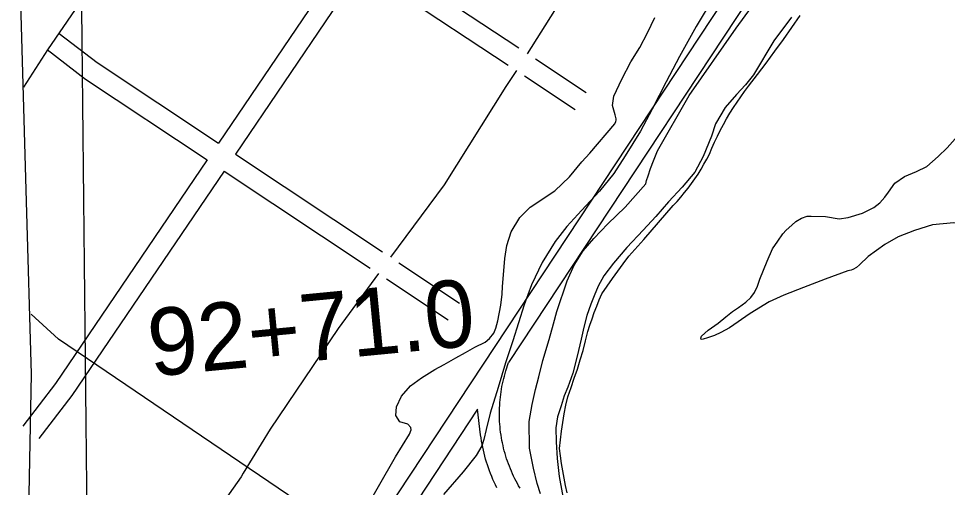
# Model space of a CAD drawing. Extents: x 3651524 to 3689615, y 505651 to 531377.
# Drawn here: x 3660841 to 3662222, y 520964 to 521661 of the extents above; entities that cross this region are included whole.
import ezdxf

# ---------------------------------------------------------------- set-up
doc = ezdxf.new("R2010")
doc.units = 0
for name, color, linetype in [('V-GRID-MAJR', 7, 'Continuous'), ('V-ROAD-CNTR', 7, 'Continuous'), ('V-SITE-OTLN', 7, 'Continuous'), ('V-SITE-VEGE', 7, 'Continuous'), ('V-SURV-IDEN', 7, 'Continuous'), ('V-TOPO-SHOR', 7, 'Continuous')]:
    doc.layers.add(name, color=color, linetype=linetype)

msp = doc.modelspace()

# ---------------------------------------------------------------- linework, layer by layer
at = {"layer": 'V-GRID-MAJR'}
msp.add_spline([(3661045.474, 511119.283), (3660982.023, 517177.978), (3660918.553, 523238.605), (3660855.082, 529299.245), (3660855.062, 529301.164)], degree=3, dxfattribs=at)
at = {"layer": 'V-ROAD-CNTR'}
for points in [[(3662939.923, 524671.627), (3662283.158, 523697.88), (3661053.666, 521862.612), (3660883.673, 521614.704), (3660848.114, 521559.045)], [(3662188.57, 522122.899), (3662014.371, 521878.927), (3661369.356, 520902.162)], [(3662212.986, 522105.467), (3662039.103, 521861.939), (3661569.112, 521150.217)], [(3661767.168, 521867.725), (3661764.462, 521863.81), (3661657.749, 521705.682), (3661596.6, 521608.65)], [(3660840.69, 521789.439), (3660851.979, 521389.387), (3660859.378, 521132.521), (3660854.244, 520877.363), (3660861.844, 520532.87)], [(3661366.528, 521759.813), (3661420.693, 521725.682), (3661584.422, 521617.402)], [(3661324.321, 521750.948), (3661281.971, 521688.313), (3661138.007, 521475.952)], [(3661349.716, 521734.948), (3661306.813, 521671.495), (3661163.006, 521459.363)], [(3661349.716, 521734.948), (3661404.421, 521700.476), (3661568.543, 521591.938)], [(3660901.261, 521638.929), (3660957.651, 521595.635), (3661138.007, 521475.952)], [(3660882.991, 521615.133), (3660940.201, 521571.209), (3661121.173, 521451.118)], [(3661608.977, 521601.164), (3661684.623, 521551.137)], [(3661580.822, 521583.652), (3661564.907, 521560.022), (3661473.167, 521414.028), (3661393.638, 521306.747)], [(3661592.77, 521575.916), (3661668.075, 521526.115)], [(3661163.006, 521459.363), (3661381.467, 521314.394)], [(3661121.173, 521451.118), (3660895.747, 521118.593), (3660847.038, 521055.232)], [(3661146.171, 521434.53), (3660920.077, 521101.019), (3660870.822, 521036.948)], [(3661146.171, 521434.53), (3661363.447, 521290.348)], [(3661406.083, 521298.059), (3661496.083, 521238.336)], [(3661375.761, 521282.432), (3661315.88, 521200.702), (3661214.623, 521050.746), (3661174.499, 520985.325), (3661171.482, 520980.118), (3661153.593, 520954.684), (3661069.819, 520825.085), (3661010.753, 520738.638)], [(3661387.483, 521274.399), (3661479.495, 521213.341)], [(3663264.262, 519810.546), (3663073.635, 519916.349), (3662683.892, 520123.878), (3662361.056, 520323.305), (3662012.389, 520512.738), (3661726.683, 520675.681), (3661283.822, 520924.634), (3660900.237, 521184.402), (3660859.431, 521221.676)], [(3661586.172, 520963.244), (3661584.142, 520966.714), (3661582.175, 520970.222), (3661580.276, 520973.763), (3661578.442, 520977.341), (3661576.674, 520980.952), (3661574.974, 520984.595), (3661573.343, 520988.268), (3661571.78, 520991.973), (3661570.286, 520995.704), (3661568.863, 520999.462), (3661567.508, 521003.25), (3661566.225, 521007.059), (3661565.013, 521010.89), (3661563.873, 521014.745), (3661562.804, 521018.621), (3661561.807, 521022.517), (3661560.884, 521026.427), (3661560.034, 521030.356), (3661559.256, 521034.302), (3661558.552, 521038.259), (3661557.922, 521042.227), (3661557.366, 521046.21), (3661556.883, 521050.202), (3661556.476, 521054.2), (3661556.143, 521058.206), (3661555.884, 521062.217), (3661555.701, 521066.233), (3661555.591, 521070.253), (3661555.557, 521074.273), (3661555.597, 521078.291), (3661555.713, 521082.309), (3661555.903, 521086.326), (3661556.167, 521090.336), (3661556.507, 521094.342), (3661556.92, 521098.341), (3661557.408, 521102.33), (3661557.971, 521106.31), (3661558.607, 521110.282), (3661559.317, 521114.238), (3661560.1, 521118.18), (3661560.957, 521122.109), (3661561.886, 521126.018), (3661562.889, 521129.912), (3661563.963, 521133.785), (3661565.109, 521137.638), (3661569.112, 521150.217)], [(3661523.016, 521080.412), (3661397.013, 520889.602)], [(3661551.618, 520963.903), (3661549.606, 520968.014), (3661547.67, 520972.163), (3661545.811, 520976.348), (3661544.032, 520980.565), (3661542.33, 520984.816), (3661540.709, 520989.098), (3661539.168, 520993.406), (3661537.705, 520997.745), (3661536.325, 521002.112), (3661535.025, 521006.503), (3661533.81, 521010.915), (3661532.675, 521015.349), (3661531.622, 521019.807), (3661530.654, 521024.282), (3661529.768, 521028.772), (3661528.966, 521033.279), (3661528.248, 521037.803), (3661527.616, 521042.336), (3661523.016, 521080.412)]]:
    msp.add_lwpolyline(points, dxfattribs=at)
at = {"layer": 'V-SITE-OTLN'}
msp.add_lwpolyline([(3661656.354, 520956.169), (3661653.897, 520967.065), (3661651.66, 520978.013), (3661649.645, 520988.999), (3661647.855, 521000.027), (3661646.292, 521011.088), (3661644.953, 521022.178), (3661646.356, 521035.095), (3661648, 521047.985), (3661649.889, 521060.84), (3661652.019, 521073.659), (3661654.39, 521086.434), (3661657.001, 521099.163), (3661662.035, 521112.763), (3661666.834, 521126.448), (3661671.393, 521140.217), (3661675.712, 521154.061), (3661679.789, 521167.979), (3661683.625, 521181.965), (3661687.218, 521196.019), (3661690.154, 521205.534), (3661693.292, 521214.983), (3661696.626, 521224.367), (3661700.159, 521233.679), (3661703.884, 521242.916), (3661707.804, 521252.068), (3661715.601, 521263.375), (3661723.518, 521274.6), (3661731.555, 521285.744), (3661739.71, 521296.803), (3661747.982, 521307.772), (3661770.213, 521332.731), (3661792.235, 521357.876), (3661814.042, 521383.21), (3661819.823, 521389.448), (3661825.433, 521395.84), (3661830.87, 521402.379), (3661836.128, 521409.064), (3661841.207, 521415.888), (3661846.097, 521422.847), (3661850.799, 521429.931), (3661855.309, 521437.142), (3661859.622, 521444.472), (3661863.737, 521451.912), (3661867.646, 521459.459), (3661871.419, 521468.454), (3661875.396, 521477.359), (3661879.574, 521486.169), (3661883.95, 521494.883), (3661888.526, 521503.497), (3661893.291, 521512.005), (3661898.254, 521520.399), (3661903.402, 521528.681), (3661908.744, 521536.843), (3661914.263, 521544.881), (3661919.967, 521552.793), (3661925.848, 521560.571), (3661939.138, 521577.725), (3661952.233, 521595.026), (3661965.131, 521612.477), (3661977.831, 521630.072), (3661990.33, 521647.81), (3662002.628, 521665.689)], dxfattribs=at)
at = {"layer": 'V-SITE-VEGE'}
for points in [[(3661604.013, 521087.315), (3661609.215, 521110.031), (3661614.346, 521128.547), (3661620.18, 521153.056), (3661629.732, 521184.097), (3661636.147, 521207.393), (3661640.677, 521225.922), (3661656.483, 521271.26), (3661666.498, 521294.493), (3661680.08, 521315.861), (3661696.01, 521334.187), (3661716.805, 521356.029), (3661742.452, 521380.785), (3661773.08, 521415.661), (3661774.364, 521420.436), (3661776.891, 521427.594), (3661780.082, 521438.342), (3661784.485, 521449.67), (3661790.75, 521464.563), (3661837.817, 521546.567), (3661907.416, 521646.777), (3661981.235, 521748.112)], [(3661900.466, 521736.82), (3661847.904, 521649.513), (3661823.104, 521604.933), (3661803.224, 521566.868), (3661782.701, 521526.414), (3661765.318, 521493.71), (3661742.458, 521456.899), (3661725.79, 521430.783), (3661704.32, 521404.753), (3661677.399, 521375.817), (3661655.973, 521352.185), (3661638.17, 521329.69), (3661619.017, 521298.818), (3661603.422, 521265.479), (3661592.09, 521235.668), (3661575.536, 521181.939), (3661564.764, 521149.715), (3661553.903, 521112.694), (3661541.824, 521074.49), (3661535.999, 521050.584), (3661532.135, 521035.648), (3661529.565, 521026.088), (3661520.91, 521011.836)], [(3661561.909, 521286.137), (3661563.436, 521304.716), (3661566.777, 521323.865), (3661573.138, 521344.161), (3661586.12, 521365.542), (3661601.396, 521380.877), (3661637.834, 521404.843), (3661659.819, 521426.062), (3661678.212, 521447.947), (3661689.847, 521460.946), (3661727.233, 521504.701), (3661728.497, 521508.283), (3661729.13, 521510.069), (3661729.161, 521511.871), (3661727.469, 521517.905), (3661723.51, 521531.778), (3661725.556, 521545.549), (3661737.412, 521571.151), (3661751.068, 521596.718), (3661764.054, 521618.097), (3661775.845, 521640.099), (3661786.449, 521662.721)], [(3661989.941, 521663.325), (3661963.503, 521627.778), (3661933.199, 521577.295), (3661921.531, 521562.494), (3661908.078, 521548.326), (3661890.926, 521528.821), (3661876.69, 521504.466), (3661870.97, 521486.556), (3661858.428, 521456.166), (3661846.015, 521432.976), (3661827.01, 521410.504), (3661806.817, 521388.651), (3661787.821, 521366.779), (3661769.459, 521346.694), (3661744.992, 521320.715), (3661725.374, 521297.655), (3661710.636, 521278.707), (3661702.559, 521263.242), (3661696.305, 521248.947), (3661691.281, 521236.432), (3661685.583, 521219.726), (3661681.076, 521202.398), (3661677.158, 521184.462), (3661671.313, 521159.353), (3661664.866, 521134.257), (3661657.296, 521113.384), (3661651.66, 521100.279), (3661647.196, 521085.351), (3661642.108, 521069.231), (3661639.421, 521053.074), (3661639.651, 521032.064), (3661641.617, 521007.418), (3661644.14, 520980.362), (3661652.387, 520937.6)], [(3661352.644, 520924.89), (3661400.964, 521009.87), (3661421.971, 521043.713), (3661424.476, 521049.673), (3661423.941, 521053.281), (3661419.224, 521058.168), (3661407.287, 521061.979), (3661401.446, 521071.087), (3661402.279, 521084.276), (3661409.752, 521099.75), (3661423.234, 521115.119), (3661439.655, 521127.433), (3661459.681, 521139.684), (3661473.619, 521147.241), (3661490.601, 521157.146), (3661505.14, 521164.69), (3661519.089, 521172.848), (3661534.23, 521180.384), (3661540.925, 521185.668), (3661547.063, 521193.362), (3661550.2, 521201.11), (3661553.391, 521211.858), (3661557.405, 521235.197), (3661559.494, 521251.366), (3661560.295, 521262.757), (3661561.909, 521286.137)], [(3661616.678, 520955.039), (3661611.546, 520970.134), (3661605.949, 520993.043), (3661600.466, 521022.551), (3661599.967, 521062.176), (3661604.013, 521087.315)], [(3661520.91, 521011.836), (3661501.871, 520987.563), (3661472.464, 520953.867)]]:
    msp.add_lwpolyline(points, dxfattribs=at)
at = {"layer": 'V-TOPO-SHOR'}
for points in [[(3662073.573, 521285.963), (3662039.967, 521274.033), (3662007.543, 521261.487), (3661978.124, 521250.082), (3661956.482, 521240.325), (3661928.148, 521222.938), (3661897.355, 521201.417), (3661884.71, 521194.485), (3661875.089, 521189.885), (3661864.89, 521186.485), (3661858.301, 521184.814), (3661855.309, 521184.269), (3661854.746, 521186.069), (3661855.373, 521187.847), (3661855.989, 521189.029), (3661865.686, 521197.802), (3661880.778, 521208.27), (3661892.276, 521217.607), (3661901.961, 521225.784), (3661911.009, 521231.588), (3661921.886, 521239.746), (3661929.166, 521246.772), (3661934.657, 521253.832), (3661938.999, 521263.295), (3661942.765, 521273.961), (3661953.374, 521300.61), (3661961.451, 521318.954), (3661969.399, 521330.142), (3661976.754, 521341.343), (3661981.618, 521346.624), (3661990.1, 521354.227), (3661996.156, 521359.486), (3662004.598, 521364.704), (3662012.997, 521367.537), (3662018.959, 521367.432), (3662040.42, 521367.051), (3662060.636, 521363.713), (3662073.782, 521365.269), (3662095.37, 521372.044), (3662112.208, 521380.097), (3662121.277, 521387.091), (3662128.588, 521395.908), (3662134.081, 521402.967), (3662143.264, 521416.519), (3662157.752, 521426.4), (3662175.772, 521433.834), (3662190.813, 521441.322), (3662207.768, 521455.928), (3662221.115, 521468.812), (3662233.28, 521482.313)], [(3662256.115, 521357.276), (3662231.078, 521357.721), (3662199.418, 521354.702), (3662172.436, 521346.233), (3662148.411, 521336.52), (3662128.539, 521325.54)], [(3662128.539, 521325.54), (3662103.768, 521307.493), (3662091.03, 521295.195), (3662086.186, 521291.107), (3662080.769, 521288.222), (3662078.363, 521287.071), (3662073.573, 521285.963)]]:
    msp.add_lwpolyline(points, dxfattribs=at)

# ---------------------------------------------------------------- texts
at = {"layer": 'V-SURV-IDEN'}
msp.add_text('92+71.0', height=100, rotation=5.512611, dxfattribs=at).set_placement((3661037.787, 521128.852))

doc.saveas('drawing.dxf')
